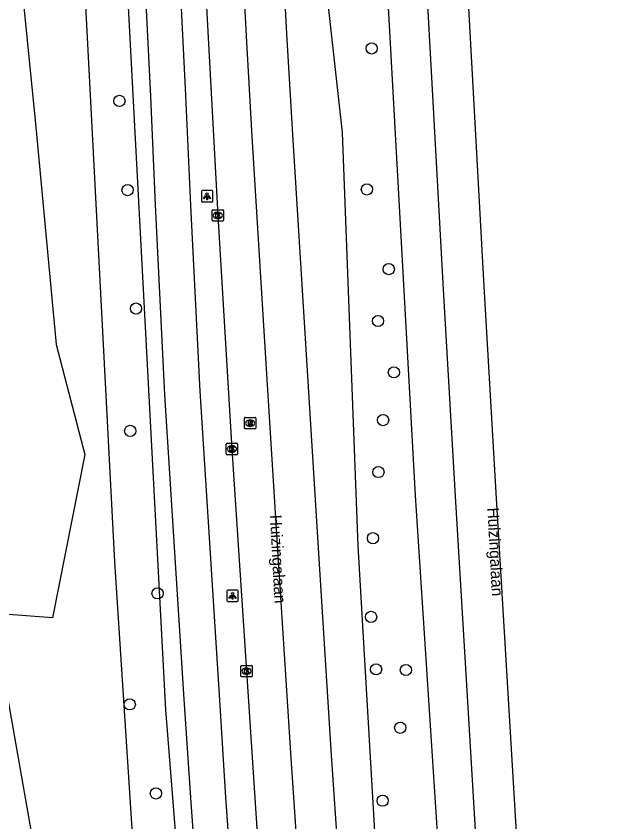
# Model space of a CAD drawing. Extents: x 158474 to 159560, y 388525 to 389605.
# Drawn here: x 159414.9 to 159466, y 389354.8 to 389425.1 of the extents above; entities that cross this region are included whole.
import ezdxf

# ---------------------------------------------------------------- set-up
doc = ezdxf.new("R2010")
doc.units = 0
for name, color, linetype in [('IMGEO_Berm_groen', 7, 'Continuous'), ('IMGEO_Boom', 7, 'Continuous'), ('IMGEO_Fietspad_gesloten', 7, 'Continuous'), ('IMGEO_Kolk', 7, 'Continuous'), ('IMGEO_Lichtpunt', 7, 'Continuous'), ('IMGEO_Loofbos', 7, 'Continuous'), ('IMGEO_Openbare_ruimte_label', 7, 'Continuous'), ('IMGEO_OVBaan_gesloten', 7, 'Continuous'), ('IMGEO_Rijbaan_regionaal_gesloten', 7, 'Continuous'), ('IMGEO_Rioolput', 7, 'Continuous')]:
    doc.layers.add(name, color=color, linetype=linetype)

msp = doc.modelspace()

# ---------------------------------------------------------------- linework, layer by layer
at = {"layer": 'IMGEO_Berm_groen'}
for points in [[(159422.537, 389469.768), (159423.302, 389451.637), (159427.938, 389364.58), (159435.062, 389275.325), (159436.082, 389260.026)], [(159447.021, 389450.42), (159448.022, 389435.479), (159446.893, 389434.288), (159449.698, 389383.274), (159452.077, 389347.167), (159455.54, 389294.641), (159459.807, 389244.513), (159460.47, 389231.358), (159456.795, 389230.456), (159455.276, 389242.287), (159451.86, 389272.896), (159448.596, 389307.277), (159447.897, 389324.587), (159444.742, 389378.885), (159443.361, 389414.941), (159440.853, 389437.731), (159439.77, 389452.598), (159447.021, 389450.42)]]:
    msp.add_lwpolyline(points, dxfattribs=at)
at = {"layer": 'IMGEO_Boom'}
for centre in [(159445.915, 389422.257), (159423.911, 389417.683), (159424.625, 389409.911), (159445.502, 389409.97), (159447.408, 389403.015), (159425.356, 389399.581), (159446.472, 389398.497), (159447.851, 389394.017), (159446.909, 389389.85), (159424.857, 389388.91), (159446.505, 389385.324), (159446.028, 389379.558), (159427.235, 389374.745), (159445.862, 389372.693), (159446.306, 389368.123), (159448.901, 389368.062), (159424.815, 389365.065), (159448.408, 389363.03), (159427.098, 389357.297), (159446.871, 389356.666)]:
    msp.add_circle(centre, 0.489, dxfattribs=at)
at = {"layer": 'IMGEO_Fietspad_gesloten'}
for points in [[(159444.695, 389192.269), (159444.203, 389201.317), (159443.721, 389209.728), (159442.243, 389231.563), (159440.566, 389256.138), (159439.142, 389275.926), (159437.028, 389304.706), (159434.924, 389333.087), (159433.209, 389356.932), (159432.663, 389365.441), (159430.962, 389392.384), (159430.128, 389408.571), (159429.714, 389418.151), (159428.11, 389450.418), (159427.315, 389474.643), (159426.762, 389493.388), (159426.509, 389505.868), (159426.251, 389518.575)], [(159424.18, 389469.944), (159425.013, 389450.143), (159426.613, 389418.069), (159427.019, 389408.625), (159427.85, 389392.06), (159429.524, 389365.522), (159430.139, 389356.523), (159431.846, 389332.651), (159433.891, 389304.797), (159436.06, 389275.392), (159437.196, 389258.35), (159436.447, 389257.47), (159436.417, 389257.448)]]:
    msp.add_lwpolyline(points, dxfattribs=at)
at = {"layer": 'IMGEO_Kolk'}
for p, q in [((159431.997, 389407.273), (159431.997, 389408.125)), ((159432.072, 389408.199), (159432.924, 389408.199)), ((159432.485, 389407.979), (159432.51, 389407.979)), ((159432.998, 389408.125), (159432.998, 389407.273)), ((159432.924, 389407.199), (159432.072, 389407.199)), ((159432.508, 389407.419), (159432.483, 389407.419)), ((159433.225, 389386.904), (159433.225, 389387.756)), ((159433.3, 389387.83), (159434.152, 389387.83)), ((159433.713, 389387.61), (159433.738, 389387.61)), ((159434.226, 389387.756), (159434.226, 389386.904)), ((159434.152, 389386.83), (159433.3, 389386.83)), ((159433.736, 389387.05), (159433.711, 389387.05)), ((159434.5, 389367.535), (159434.5, 389368.387)), ((159434.575, 389368.461), (159435.427, 389368.461)), ((159435.501, 389368.387), (159435.501, 389367.535)), ((159435.011, 389367.681), (159434.986, 389367.681)), ((159434.988, 389368.241), (159435.013, 389368.241)), ((159435.427, 389367.461), (159434.575, 389367.461))]:
    msp.add_line(p, q, dxfattribs=at)
for points in [[(159431.997, 389407.273), (159431.997, 389408.125)], [(159432.072, 389408.199), (159432.924, 389408.199)], [(159432.318, 389407.899), (159432.441, 389407.899), (159432.441, 389407.748), (159432.571, 389407.899), (159432.735, 389407.899), (159432.589, 389407.748), (159432.742, 389407.499), (159432.59, 389407.499), (159432.505, 389407.663), (159432.441, 389407.596), (159432.441, 389407.499), (159432.318, 389407.499), (159432.318, 389407.899)], [(159432.998, 389408.125), (159432.998, 389407.273)], [(159432.924, 389407.199), (159432.072, 389407.199)], [(159433.225, 389386.904), (159433.225, 389387.756)], [(159433.3, 389387.83), (159434.152, 389387.83)], [(159433.546, 389387.53), (159433.669, 389387.53), (159433.669, 389387.379), (159433.799, 389387.53), (159433.963, 389387.53), (159433.817, 389387.379), (159433.97, 389387.13), (159433.818, 389387.13), (159433.733, 389387.294), (159433.669, 389387.227), (159433.669, 389387.13), (159433.546, 389387.13), (159433.546, 389387.53)], [(159434.226, 389387.756), (159434.226, 389386.904)], [(159434.152, 389386.83), (159433.3, 389386.83)], [(159434.5, 389367.535), (159434.5, 389368.387)], [(159434.575, 389368.461), (159435.427, 389368.461)], [(159435.501, 389368.387), (159435.501, 389367.535)], [(159434.821, 389368.161), (159434.944, 389368.161), (159434.944, 389368.01), (159435.074, 389368.161), (159435.238, 389368.161), (159435.092, 389368.01), (159435.245, 389367.761), (159435.093, 389367.761), (159435.008, 389367.925), (159434.944, 389367.858), (159434.944, 389367.761), (159434.821, 389367.761), (159434.821, 389368.161)], [(159435.427, 389367.461), (159434.575, 389367.461)]]:
    msp.add_lwpolyline(points, dxfattribs=at)
for centre, start, end in [((159432.074, 389408.123), 91.55205, 178.44795), ((159432.074, 389408.123), 91.55205, 178.44795), ((159432.922, 389408.123), 1.55205, 88.44795), ((159432.922, 389408.123), 1.55205, 88.44795), ((159432.074, 389407.275), 181.55205, 268.44795), ((159432.074, 389407.275), 181.55205, 268.44795), ((159432.922, 389407.275), 271.55205, 358.44795), ((159432.922, 389407.275), 271.55205, 358.44795), ((159433.302, 389387.754), 91.55205, 178.44795), ((159433.302, 389387.754), 91.55205, 178.44795), ((159434.15, 389387.754), 1.55205, 88.44795), ((159434.15, 389387.754), 1.55205, 88.44795), ((159433.302, 389386.906), 181.55205, 268.44795), ((159433.302, 389386.906), 181.55205, 268.44795), ((159434.15, 389386.906), 271.55205, 358.44795), ((159434.15, 389386.906), 271.55205, 358.44795), ((159434.577, 389368.385), 91.55205, 178.44795), ((159434.577, 389368.385), 91.55205, 178.44795), ((159435.425, 389368.385), 1.55205, 88.44795), ((159435.425, 389368.385), 1.55205, 88.44795), ((159434.577, 389367.537), 181.55205, 268.44795), ((159434.577, 389367.537), 181.55205, 268.44795), ((159435.425, 389367.537), 271.55205, 358.44795), ((159435.425, 389367.537), 271.55205, 358.44795)]:
    msp.add_arc(centre, 0.0765, start, end, dxfattribs=at)
for centre, major_axis, ratio, start_param, end_param in [((159432.484, 389407.699), (-0.387, 0.002), 0.722429, 4.712389, 7.853982), ((159432.509, 389407.699), (-0.39, 0.002), 0.717154, 1.570796, 4.712389), ((159433.712, 389387.33), (-0.387, 0.002), 0.722429, 4.712389, 7.853982), ((159433.737, 389387.33), (-0.39, 0.002), 0.717154, 1.570796, 4.712389), ((159434.987, 389367.961), (-0.387, 0.002), 0.722429, 4.712389, 7.853982), ((159435.012, 389367.961), (-0.39, 0.002), 0.717154, 1.570796, 4.712389)]:
    msp.add_ellipse(centre, major_axis=major_axis, ratio=ratio, start_param=start_param, end_param=end_param, dxfattribs=at)
at = {"layer": 'IMGEO_Lichtpunt'}
for p, q in [((159431.962, 389409.867), (159431.154, 389409.867)), ((159431.962, 389409.867), (159431.154, 389409.867)), ((159431.06, 389409.772), (159431.06, 389408.965)), ((159431.06, 389409.772), (159431.06, 389408.965)), ((159432.056, 389408.965), (159432.056, 389409.772)), ((159432.056, 389408.965), (159432.056, 389409.772)), ((159431.154, 389408.871), (159431.962, 389408.871)), ((159431.154, 389408.871), (159431.962, 389408.871)), ((159433.281, 389374.936), (159433.281, 389374.129)), ((159433.281, 389374.936), (159433.281, 389374.129)), ((159434.183, 389375.031), (159433.375, 389375.031)), ((159434.183, 389375.031), (159433.375, 389375.031)), ((159434.277, 389374.129), (159434.277, 389374.936)), ((159434.277, 389374.129), (159434.277, 389374.936)), ((159433.375, 389374.035), (159434.183, 389374.035)), ((159433.375, 389374.035), (159434.183, 389374.035))]:
    msp.add_line(p, q, dxfattribs=at)
for points in [[(159431.434, 389409.436), (159431.473, 389409.408), (159431.285, 389409.146), (159431.247, 389409.173), (159431.434, 389409.436)], [(159431.536, 389409.388), (159431.583, 389409.388), (159431.583, 389409.066), (159431.536, 389409.066), (159431.536, 389409.388)], [(159431.646, 389409.408), (159431.684, 389409.435), (159431.871, 389409.173), (159431.832, 389409.145), (159431.646, 389409.408)], [(159433.655, 389374.6), (159433.694, 389374.572), (159433.506, 389374.31), (159433.468, 389374.337), (159433.655, 389374.6)], [(159433.757, 389374.552), (159433.804, 389374.552), (159433.804, 389374.23), (159433.757, 389374.23), (159433.757, 389374.552)], [(159433.867, 389374.572), (159433.905, 389374.599), (159434.092, 389374.337), (159434.053, 389374.309), (159433.867, 389374.572)]]:
    msp.add_lwpolyline(points, dxfattribs=at)
for centre in [(159431.559, 389409.57), (159433.78, 389374.734)]:
    msp.add_circle(centre, 0.0994, dxfattribs=at)
for centre, start, end in [((159431.154, 389409.772), 90, 180), ((159431.154, 389409.772), 90, 180), ((159431.962, 389409.772), 0, 90), ((159431.962, 389409.772), 0, 90), ((159431.154, 389408.965), 180, 270), ((159431.154, 389408.965), 180, 270), ((159431.962, 389408.965), 270, 0), ((159431.962, 389408.965), 270, 360), ((159433.375, 389374.936), 90, 180), ((159433.375, 389374.936), 90, 180), ((159434.183, 389374.936), 0, 90), ((159434.183, 389374.936), 0, 90), ((159433.375, 389374.129), 180, 270), ((159433.375, 389374.129), 180, 270), ((159434.183, 389374.129), 270, 0), ((159434.183, 389374.129), 270, 360)]:
    msp.add_arc(centre, 0.0946, start, end, dxfattribs=at)
at = {"layer": 'IMGEO_Loofbos'}
for points in [[(159436.082, 389260.026), (159429.3, 389312.223), (159425.887, 389340.806), (159423.523, 389377.509), (159420.283, 389439.398)], [(159414.262, 389438.927), (159416.599, 389415.703), (159418.398, 389396.44), (159420.905, 389386.841), (159418.077, 389372.622), (159413.859, 389372.934), (159412.107, 389377.113)], [(159412.107, 389377.113), (159421.596, 389323.285), (159425.169, 389304.733), (159432.241, 389266.439), (159432.963, 389256.159)]]:
    msp.add_lwpolyline(points, dxfattribs=at)
at = {"layer": 'IMGEO_OVBaan_gesloten'}
for points in [[(159447.371, 389513.151), (159450.773, 389513.203), (159450.817, 389511.114), (159451.169, 389494.567), (159451.364, 389494.572), (159451.586, 389486.657), (159451.872, 389477.677), (159452.231, 389468.621), (159452.606, 389459.88), (159453.024, 389450.735), (159453.497, 389441.831), (159454.229, 389428.474), (159454.709, 389419.463), (159455.709, 389401.512), (159456.745, 389383.516), (159457.832, 389365.558), (159458.907, 389347.596), (159459.489, 389338.669), (159460.138, 389329.675), (159460.798, 389320.766), (159462.236, 389302.757), (159464.879, 389271.098), (159465.996, 389257.78)], [(159447.371, 389513.151), (159447.438, 389510.385), (159447.714, 389499.02), (159447.701, 389497.13), (159447.799, 389494.423), (159448.004, 389486.485), (159448.294, 389477.475), (159448.651, 389468.489), (159449.022, 389459.654), (159449.437, 389450.675), (159449.926, 389441.726), (159450.672, 389428.191), (159451.155, 389419.217), (159452.141, 389401.253), (159453.188, 389383.221), (159454.267, 389365.293), (159455.343, 389347.27), (159455.933, 389338.361), (159456.576, 389329.28), (159457.234, 389320.414), (159458.683, 389302.364), (159461.317, 389270.868), (159462.413, 389257.635)], [(159435.104, 389512.671), (159431.726, 389512.587), (159431.888, 389507.029), (159432.257, 389494.344), (159432.064, 389494.333), (159432.987, 389468.176), (159433.916, 389445.596), (159434.506, 389432.221), (159434.967, 389423.321), (159435.45, 389414.586), (159436.596, 389396.211), (159437.704, 389378.518), (159438.855, 389360.362), (159440.082, 389342.434), (159441.344, 389324.477), (159442.637, 389306.519), (159444.003, 389288.48), (159445.864, 389266.502), (159446.792, 389258.024)], [(159452.146, 389244.331), (159451.513, 389248.857), (159449.904, 389262.075), (159449.045, 389270.997), (159447.563, 389288.851), (159446.202, 389306.754), (159444.87, 389324.774), (159443.618, 389342.795), (159442.401, 389360.642), (159441.279, 389378.681), (159440.159, 389396.511), (159439.042, 389414.768), (159438.526, 389423.535), (159438.055, 389432.454), (159437.448, 389445.812), (159436.538, 389468.425), (159435.628, 389494.592), (159435.302, 389505.983), (159435.25, 389507.754), (159435.104, 389512.671)]]:
    msp.add_lwpolyline(points, dxfattribs=at)
at = {"layer": 'IMGEO_Rijbaan_regionaal_gesloten'}
msp.add_lwpolyline([(159431.402, 389428.051), (159432.498, 389407.699), (159433.726, 389387.33), (159435.001, 389367.961), (159436.324, 389347.61), (159437.593, 389329.144), (159439.066, 389308.792), (159440.556, 389289.453), (159441.368, 389279.284), (159442.348, 389268.114), (159442.907, 389261.963), (159443.46, 389256.982), (159444.466, 389248.831), (159445.163, 389242.723), (159445.67, 389237.734), (159445.92, 389234.751), (159446.181, 389230.749), (159446.293, 389228.525), (159446.463, 389224.322)], dxfattribs=at)
at = {"layer": 'IMGEO_Rioolput'}
for p, q in [((159434.813, 389389.162), (159434.813, 389390.014)), ((159434.888, 389390.088), (159435.74, 389390.088)), ((159435.301, 389389.868), (159435.326, 389389.868)), ((159435.814, 389390.014), (159435.814, 389389.162)), ((159435.74, 389389.088), (159434.888, 389389.088)), ((159435.324, 389389.308), (159435.299, 389389.308))]:
    msp.add_line(p, q, dxfattribs=at)
for points in [[(159434.813, 389389.162), (159434.813, 389390.014)], [(159434.888, 389390.088), (159435.74, 389390.088)], [(159435.402, 389389.786), (159435.15, 389389.788), (159435.15, 389389.388)], [(159435.15, 389389.388), (159435.274, 389389.388), (159435.274, 389389.55), (159435.285, 389389.55)], [(159435.328, 389389.707), (159435.274, 389389.707), (159435.274, 389389.626)], [(159435.274, 389389.626), (159435.326, 389389.626)], [(159435.332, 389389.521), (159435.403, 389389.388), (159435.543, 389389.388), (159435.478, 389389.514)], [(159435.814, 389390.014), (159435.814, 389389.162)], [(159435.74, 389389.088), (159434.888, 389389.088)]]:
    msp.add_lwpolyline(points, dxfattribs=at)
for centre, radius, start, end in [((159434.89, 389390.012), 0.0765, 91.55205, 178.44795), ((159434.89, 389390.012), 0.0765, 91.55205, 178.44795), ((159435.284, 389389.497), 0.0533, 26.02933, 88.69889), ((159435.31, 389389.815), 0.19, 274.7715, 282.96867), ((159435.334, 389389.611), 0.0964, 77.00612, 93.18647), ((159435.348, 389389.668), 0.0378, 276.66336, 79.67722), ((159435.401, 389389.676), 0.109, 350.36119, 89.41601), ((159435.399, 389389.676), 0.112, 277.58423, 350.98172), ((159435.383, 389389.461), 0.108, 29.51342, 73.79051), ((159435.738, 389390.012), 0.0765, 1.55205, 88.44795), ((159435.738, 389390.012), 0.0765, 1.55205, 88.44795), ((159434.89, 389389.164), 0.0765, 181.55205, 268.44795), ((159434.89, 389389.164), 0.0765, 181.55205, 268.44795), ((159435.738, 389389.164), 0.0765, 271.55205, 358.44795), ((159435.738, 389389.164), 0.0765, 271.55205, 358.44795)]:
    msp.add_arc(centre, radius, start, end, dxfattribs=at)
for centre, major_axis, ratio, start_param, end_param in [((159435.3, 389389.588), (-0.387, 0.002), 0.722429, 4.712389, 7.853982), ((159435.325, 389389.588), (-0.39, 0.002), 0.717154, 1.570796, 4.712389)]:
    msp.add_ellipse(centre, major_axis=major_axis, ratio=ratio, start_param=start_param, end_param=end_param, dxfattribs=at)

# ---------------------------------------------------------------- texts
at = {"layer": 'IMGEO_Openbare_ruimte_label'}
for p in [(159456.006, 389382.199), (159437.043, 389381.571)]:
    msp.add_text('Huizingalaan', height=1, rotation=272.97967, dxfattribs=at).set_placement(p)

doc.saveas('drawing.dxf')
